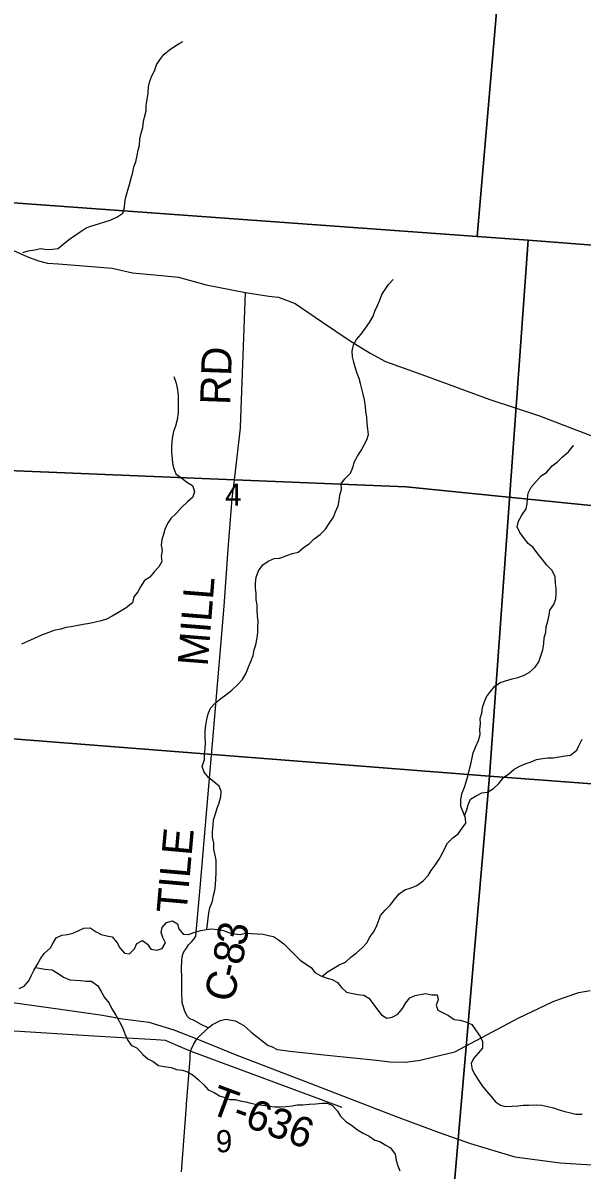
# Model space of a CAD drawing. Extents: x 1578669 to 1989827, y 208020 to 553079.
# Drawn here: x 1868024 to 1873597, y 368919 to 380354 of the extents above; entities that cross this region are included whole.
import ezdxf

# ---------------------------------------------------------------- set-up
doc = ezdxf.new("R2010")
doc.units = 0
for name, color, linetype in [('GM_X_County_Road', 7, 'Continuous'), ('GM_X_County_Road_Text', 7, 'Continuous'), ('GM_X_Minor_River', 7, 'Continuous'), ('GM_X_Section', 7, 'Continuous'), ('GM_X_Section_Text', 7, 'Continuous'), ('GM_X_State_Route', 7, 'Continuous'), ('GM_X_Township', 7, 'Continuous'), ('GM_X_Township_Road', 7, 'Continuous'), ('GM_X_Township_Road_Text', 7, 'Continuous')]:
    doc.layers.add(name, color=color, linetype=linetype)

msp = doc.modelspace()

# ---------------------------------------------------------------- linework, layer by layer
at = {"layer": 'GM_X_County_Road'}
for points in [[(1867757, 378163), (1868062, 378027), (1868181, 377984), (1868268, 377959), (1868378, 377954), (1868913, 377911), (1869115, 377862), (1869335, 377843), (1869574, 377820), (1869850, 377745), (1870243, 377666), (1870475, 377630), (1870571, 377622), (1870739, 377559), (1870999, 377378), (1871285, 377186), (1871485, 377063), (1871637, 376979), (1872035, 376837), (1872678, 376600), (1873172, 376438), (1873702, 376234)], [(1870192, 376316), (1870193, 376326), (1870243, 377666)], [(1869607, 370837), (1869606, 370931), (1869608, 371001), (1869610, 371044), (1869622, 371082), (1869635, 371104), (1869653, 371132), (1869675, 371164), (1869707, 371197), (1869731, 371223), (1869747, 371251), (1869791, 371734), (1869857, 372514), (1869932, 373403), (1870029, 374539), (1870071, 375110), (1870110, 375613), (1870134, 375800), (1870192, 376316)], [(1862506, 376189), (1863481, 376126), (1867393, 375912), (1870134, 375800)], [(1869871, 370337), (1869801, 370371), (1869725, 370412), (1869687, 370428), (1869665, 370450), (1869637, 370500), (1869611, 370589), (1869609, 370703), (1869608, 370797), (1869607, 370837)], [(1861584, 370713), (1861646, 370711), (1863274, 370594), (1865996, 370431), (1866120, 370409), (1866238, 370366), (1866338, 370324), (1866457, 370287), (1866559, 370285), (1866787, 370324), (1866954, 370364), (1867248, 370349), (1868731, 370259), (1869350, 370220)], [(1869350, 370220), (1869352, 370220), (1869442, 370214), (1869610, 370140), (1869697, 370104)]]:
    msp.add_lwpolyline(points, dxfattribs=at)
at = {"layer": 'GM_X_Minor_River'}
for points in [[(1868023, 378065), (1868077, 378083), (1868140, 378093), (1868202, 378105), (1868260, 378097), (1868318, 378098), (1868374, 378106), (1868426, 378148), (1868488, 378198), (1868540, 378236), (1868596, 378272), (1868656, 378312), (1868710, 378333), (1868778, 378353), (1868842, 378371), (1868894, 378387), (1868961, 378417), (1869021, 378457), (1869035, 378515), (1869041, 378567), (1869051, 378618), (1869069, 378688), (1869085, 378742), (1869103, 378808), (1869120, 378868), (1869128, 378920), (1869148, 378970), (1869164, 379032), (1869172, 379085), (1869186, 379137), (1869190, 379197), (1869204, 379255), (1869219, 379311), (1869225, 379373), (1869239, 379429), (1869253, 379479), (1869253, 379531), (1869263, 379592), (1869271, 379654), (1869276, 379716), (1869290, 379772), (1869310, 379828), (1869336, 379878), (1869356, 379936), (1869390, 379986), (1869428, 380038), (1869484, 380085), (1869538, 380123), (1869589, 380153), (1869619, 380169)], [(1871390, 376760), (1871376, 376810), (1871354, 376860), (1871336, 376922), (1871322, 376972), (1871309, 377027), (1871307, 377081), (1871319, 377145), (1871349, 377199), (1871395, 377251), (1871439, 377311), (1871477, 377367), (1871516, 377432), (1871532, 377482), (1871558, 377536), (1871580, 377590), (1871600, 377646), (1871634, 377696), (1871666, 377748), (1871714, 377798)], [(1869527, 376831), (1869547, 376773), (1869561, 376717), (1869571, 376643), (1869571, 376471), (1869560, 376399), (1869546, 376333), (1869526, 376282), (1869516, 376232), (1869508, 376182), (1869504, 376124), (1869506, 376074), (1869510, 376012), (1869514, 375962), (1869527, 375912), (1869549, 375858), (1869603, 375818), (1869659, 375778), (1869713, 375744), (1869735, 375682), (1869717, 375626), (1869665, 375582), (1869603, 375525), (1869554, 375469), (1869498, 375415), (1869466, 375365), (1869440, 375305), (1869426, 375255), (1869408, 375204), (1869402, 375148), (1869412, 375094), (1869401, 375040), (1869409, 374986), (1869377, 374934), (1869331, 374882), (1869289, 374830), (1869237, 374796), (1869195, 374733), (1869169, 374683), (1869130, 374633), (1869116, 374573), (1869052, 374525), (1868978, 374477), (1868914, 374440), (1868858, 374410), (1868804, 374394), (1868746, 374382), (1868686, 374368), (1868626, 374358), (1868570, 374346), (1868506, 374334), (1868452, 374327), (1868401, 374311), (1868331, 374297), (1868271, 374275), (1868209, 374251), (1868137, 374217), (1868071, 374187), (1868009, 374160)], [(1869858, 371319), (1869878, 371483), (1869888, 371533), (1869912, 371599), (1869922, 371655), (1869938, 371705), (1869945, 371764), (1869947, 371818), (1869951, 371888), (1869951, 371952), (1869949, 372008), (1869941, 372058), (1869927, 372116), (1869928, 372178), (1869914, 372238), (1869914, 372288), (1869920, 372356), (1869922, 372409), (1869944, 372471), (1869960, 372527), (1869980, 372581), (1869997, 372641), (1869999, 372695), (1869981, 372747), (1869927, 372789), (1869875, 372831), (1869831, 372885), (1869811, 372943), (1869835, 373011), (1869833, 373066), (1869841, 373118), (1869844, 373180), (1869840, 373236), (1869842, 373300), (1869846, 373352), (1869856, 373410), (1869870, 373466), (1869894, 373524), (1869941, 373575), (1869995, 373621), (1870047, 373655), (1870105, 373703), (1870163, 373755), (1870211, 373811), (1870249, 373874), (1870273, 373934), (1870294, 373988), (1870318, 374048), (1870330, 374104), (1870346, 374154), (1870360, 374224), (1870364, 374278), (1870366, 374331), (1870368, 374389), (1870363, 374443), (1870359, 374501), (1870359, 374555), (1870349, 374605), (1870349, 374663), (1870343, 374719), (1870341, 374769), (1870349, 374829), (1870372, 374893), (1870414, 374952), (1870468, 374988), (1870528, 375014), (1870586, 375020), (1870654, 375046), (1870712, 375064), (1870768, 375080), (1870820, 375125), (1870876, 375163), (1870928, 375211), (1870985, 375255), (1871041, 375309), (1871075, 375365), (1871121, 375426), (1871141, 375482), (1871167, 375542), (1871177, 375594), (1871182, 375648), (1871198, 375702), (1871196, 375760), (1871234, 375810), (1871290, 375865), (1871312, 375923), (1871328, 375983), (1871358, 376037), (1871395, 376093), (1871421, 376143), (1871453, 376197), (1871467, 376250), (1871463, 376306), (1871455, 376364), (1871451, 376424), (1871443, 376480), (1871438, 376532), (1871430, 376596), (1871416, 376652), (1871402, 376706), (1871390, 376760)], [(1873463, 376080), (1873508, 376139), (1873514, 376139)], [(1871003, 370850), (1871065, 370898), (1871117, 370928), (1871175, 370964), (1871240, 370992), (1871292, 371040), (1871350, 371085), (1871404, 371135), (1871454, 371189), (1871478, 371239), (1871518, 371291), (1871544, 371341), (1871567, 371401), (1871589, 371456), (1871633, 371510), (1871683, 371560), (1871729, 371616), (1871773, 371672), (1871831, 371712), (1871893, 371733), (1871951, 371755), (1872014, 371801), (1872062, 371855), (1872094, 371907), (1872134, 371959), (1872172, 372020), (1872204, 372072), (1872228, 372128), (1872257, 372178), (1872309, 372230), (1872361, 372270), (1872403, 372326), (1872437, 372377), (1872435, 372427), (1872387, 372547), (1872387, 372607), (1872400, 372671), (1872426, 372737), (1872442, 372789), (1872458, 372847), (1872472, 372901), (1872488, 372964), (1872502, 373030), (1872513, 373080), (1872535, 373134), (1872565, 373200), (1872581, 373260), (1872579, 373312), (1872585, 373366), (1872581, 373419), (1872597, 373473), (1872606, 373531), (1872620, 373581), (1872644, 373637), (1872684, 373689), (1872728, 373743), (1872780, 373779), (1872832, 373796), (1872900, 373816), (1872958, 373828), (1873014, 373848), (1873069, 373878), (1873129, 373932), (1873165, 373986), (1873185, 374045), (1873207, 374105), (1873215, 374169), (1873219, 374225), (1873237, 374281), (1873240, 374335), (1873254, 374391), (1873268, 374449), (1873276, 374501), (1873314, 374558), (1873336, 374612), (1873340, 374662), (1873340, 374716), (1873333, 374770), (1873327, 374832), (1873299, 374896), (1873245, 374948), (1873199, 375008), (1873157, 375062), (1873109, 375126), (1873059, 375164), (1873013, 375226), (1872976, 375276), (1872950, 375332), (1872964, 375386), (1872996, 375447), (1873040, 375511), (1873050, 375561), (1873054, 375615), (1873060, 375667), (1873089, 375727), (1873189, 375840), (1873241, 375872), (1873299, 375938), (1873351, 375980), (1873403, 376030), (1873463, 376080)], [(1872425, 372450), (1872449, 372511), (1872463, 372561), (1872486, 372617), (1872542, 372651), (1872598, 372679), (1872654, 372687), (1872714, 372724), (1872768, 372772), (1872814, 372834), (1872866, 372870), (1872920, 372916), (1872978, 372944), (1873029, 372968), (1873089, 372989), (1873143, 373011), (1873201, 373021), (1873257, 373029), (1873309, 373029), (1873369, 373037), (1873427, 373047), (1873483, 373055), (1873545, 373104), (1873569, 373156), (1873599, 373216)], [(1867986, 370729), (1868038, 370751), (1868082, 370805), (1868106, 370855), (1868134, 370909), (1868168, 370973), (1868198, 371025), (1868236, 371078), (1868299, 371134), (1868325, 371184), (1868357, 371234), (1868413, 371260), (1868469, 371266), (1868521, 371280), (1868575, 371303), (1868631, 371329), (1868695, 371333), (1868753, 371295), (1868805, 371269), (1868859, 371255), (1868913, 371243), (1868963, 371183), (1868991, 371133), (1869035, 371083), (1869087, 371075), (1869137, 371125), (1869159, 371177), (1869215, 371209), (1869267, 371171), (1869299, 371121), (1869361, 371111), (1869413, 371128), (1869445, 371184), (1869419, 371238), (1869403, 371288), (1869413, 371338), (1869456, 371388), (1869514, 371404), (1869564, 371374), (1869578, 371324), (1869621, 371270), (1869673, 371268), (1869729, 371286), (1869798, 371308), (1869850, 371319), (1869904, 371323), (1869968, 371317), (1870022, 371309), (1870082, 371285), (1870136, 371275), (1870188, 371269), (1870242, 371281), (1870300, 371277), (1870358, 371275), (1870420, 371271), (1870470, 371257), (1870520, 371246), (1870570, 371216), (1870624, 371176), (1870674, 371124), (1870729, 371072), (1870787, 371012), (1870839, 370976), (1870897, 370938), (1870935, 370888), (1870993, 370854), (1871055, 370832), (1871107, 370820), (1871159, 370788), (1871199, 370738), (1871249, 370694), (1871311, 370678), (1871363, 370668), (1871423, 370662), (1871473, 370634), (1871515, 370576), (1871559, 370516), (1871599, 370466), (1871652, 370432), (1871705, 370442), (1871759, 370474)], [(1868150, 370939), (1868246, 370923), (1868316, 370915), (1868374, 370879), (1868430, 370842), (1868490, 370816), (1868602, 370808), (1868656, 370804), (1868708, 370802), (1868772, 370756), (1868806, 370692), (1868838, 370640), (1868884, 370582), (1868909, 370526), (1868949, 370464), (1868985, 370398), (1869017, 370340), (1869041, 370278), (1869067, 370219), (1869103, 370165), (1869163, 370133), (1869219, 370073), (1869269, 370029), (1869321, 370000), (1869376, 369962), (1869432, 369952), (1869500, 369942), (1869556, 369922), (1869614, 369916), (1869666, 369900), (1869720, 369866), (1869770, 369822), (1869826, 369770), (1869870, 369720), (1869930, 369692), (1869984, 369658), (1870036, 369642), (1870086, 369622), (1870140, 369622), (1870190, 369608), (1870246, 369598), (1870296, 369586), (1870356, 369572), (1870414, 369565), (1870480, 369557), (1870532, 369549), (1870592, 369549), (1870646, 369553), (1870706, 369561), (1870758, 369571), (1870814, 369571), (1870878, 369575), (1870942, 369581), (1871002, 369585), (1871060, 369586), (1871110, 369564), (1871160, 369508), (1871188, 369456), (1871242, 369404), (1871300, 369368), (1871358, 369320), (1871416, 369286), (1871476, 369256), (1871530, 369218), (1871580, 369204), (1871636, 369170), (1871688, 369142), (1871734, 369078), (1871743, 369016), (1871759, 368962), (1871781, 368912)], [(1871759, 370474), (1871807, 370530), (1871841, 370585), (1871879, 370637), (1871933, 370661), (1872037, 370681), (1872099, 370667), (1872153, 370667), (1872163, 370617), (1872143, 370563), (1872159, 370513), (1872267, 370461), (1872321, 370419), (1872377, 370415), (1872439, 370397), (1872499, 370369), (1872533, 370317), (1872580, 370251), (1872604, 370201), (1872604, 370135), (1872560, 370083), (1872514, 370033), (1872490, 369983), (1872500, 369922), (1872528, 369872), (1872562, 369820), (1872601, 369760), (1872647, 369704), (1872691, 369652), (1872733, 369600), (1872783, 369566), (1872835, 369554), (1872901, 369556), (1872957, 369561), (1873011, 369565), (1873067, 369567), (1873139, 369569), (1873195, 369565), (1873255, 369553), (1873313, 369539), (1873369, 369519), (1873425, 369503), (1873481, 369491), (1873533, 369477), (1873599, 369475)]]:
    msp.add_lwpolyline(points, dxfattribs=at)
at = {"layer": 'GM_X_Section'}
for points in [[(1867531, 384024), (1873014, 383593), (1872550, 378225), (1867563, 378586), (1867037, 378615)], [(1873014, 383593), (1878321, 383175), (1877916, 377814), (1873060, 378189), (1872550, 378225)], [(1867563, 378586), (1872550, 378225), (1873060, 378189), (1872675, 372846), (1867200, 373273)], [(1873060, 378189), (1877916, 377814), (1878296, 377781), (1877874, 372456), (1872675, 372846)], [(1872675, 372846), (1872183, 367145), (1866799, 367602), (1867200, 373273)], [(1877874, 372456), (1877370, 366723), (1872183, 367145), (1872675, 372846)]]:
    msp.add_lwpolyline(points, close=True, dxfattribs=at)
at = {"layer": 'GM_X_State_Route'}
for points in [[(1858546, 371813), (1860780, 371549), (1860921, 371534), (1861049, 371517), (1861697, 371439), (1863800, 371172), (1865514, 370935), (1867032, 370712), (1868422, 370520), (1868818, 370465), (1869018, 370428), (1869278, 370394), (1869529, 370317), (1869756, 370229)], [(1871024, 370069), (1871547, 370016), (1871681, 369998), (1871836, 369996), (1871982, 370016), (1872119, 370048), (1872330, 370098), (1872966, 370436), (1873163, 370531), (1873309, 370600), (1873417, 370640), (1873564, 370688), (1873679, 370709)], [(1869756, 370229), (1869787, 370259), (1869854, 370322), (1869871, 370337), (1869915, 370369), (1869992, 370410), (1870048, 370422), (1870138, 370408), (1870227, 370361), (1870299, 370294), (1870469, 370161), (1870509, 370147), (1870557, 370122), (1870613, 370113), (1870685, 370104), (1870902, 370082), (1871024, 370069)], [(1869655, 369577), (1869690, 370027), (1869691, 370080), (1869697, 370104), (1869701, 370122), (1869725, 370172), (1869756, 370229)], [(1869756, 370229), (1870139, 370071), (1870841, 369803), (1871744, 369454), (1872173, 369295), (1872486, 369183), (1872925, 369050), (1873377, 368992), (1873952, 368956), (1874679, 368928), (1876173, 368892), (1877553, 368853), (1877828, 368841), (1878718, 368809), (1879412, 368776), (1880036, 368721), (1880978, 368625), (1882016, 368521), (1882915, 368427)], [(1869603, 368901), (1869654, 369562), (1869655, 369577)]]:
    msp.add_lwpolyline(points, dxfattribs=at)
at = {"layer": 'GM_X_Township'}
for points in [[(1871561, 394613), (1874741, 394326), (1880049, 393918), (1881842, 393780), (1884660, 393564), (1884652, 393500), (1883997, 385917), (1883278, 377323), (1883801, 377289), (1883594, 374654), (1878672, 375051), (1878252, 375085), (1878053, 375101), (1876893, 375219), (1876716, 375236), (1876310, 375278), (1875529, 375357), (1871843, 375730), (1870134, 375800), (1867393, 375912), (1863481, 376126), (1862026, 376219), (1860929, 376281), (1859031, 376400)], [(1860710, 357224), (1861046, 362151), (1861197, 363836), (1861213, 364441), (1861409, 367951), (1861646, 370711), (1861697, 371439), (1862026, 376219), (1863481, 376126), (1867393, 375912), (1870134, 375800), (1871843, 375730), (1875529, 375357)]]:
    msp.add_lwpolyline(points, dxfattribs=at)
at = {"layer": 'GM_X_Township_Road'}
msp.add_lwpolyline([(1869697, 370104), (1871201, 369546)], dxfattribs=at)

# ---------------------------------------------------------------- texts
at = {"layer": 'GM_X_County_Road_Text'}
for s, rotation, p in [('RD', 88.0262, (1870089, 376543)), ('MILL', 85.4591, (1869865, 373935)), ('TILE', 84.9485, (1869654, 371470)), ('3', 80.8229, (1870245, 371146)), ('8', 78.6803, (1870206, 370952)), ('-', 76.8395, (1870176, 370822)), ('C', 76.0537, (1870115, 370579))]:
    msp.add_text(s, height=300, rotation=rotation, dxfattribs=at).set_placement(p)
at = {"layer": 'GM_X_Section_Text'}
for s, p in [('4', (1870039, 375542)), ('9', (1869946, 369097))]:
    msp.add_text(s, height=221, rotation=0, dxfattribs=at).set_placement(p)
at = {"layer": 'GM_X_Township_Road_Text'}
msp.add_text('T-636', height=300, rotation=339.6089, dxfattribs=at).set_placement((1869868, 369491))

doc.saveas('drawing.dxf')
